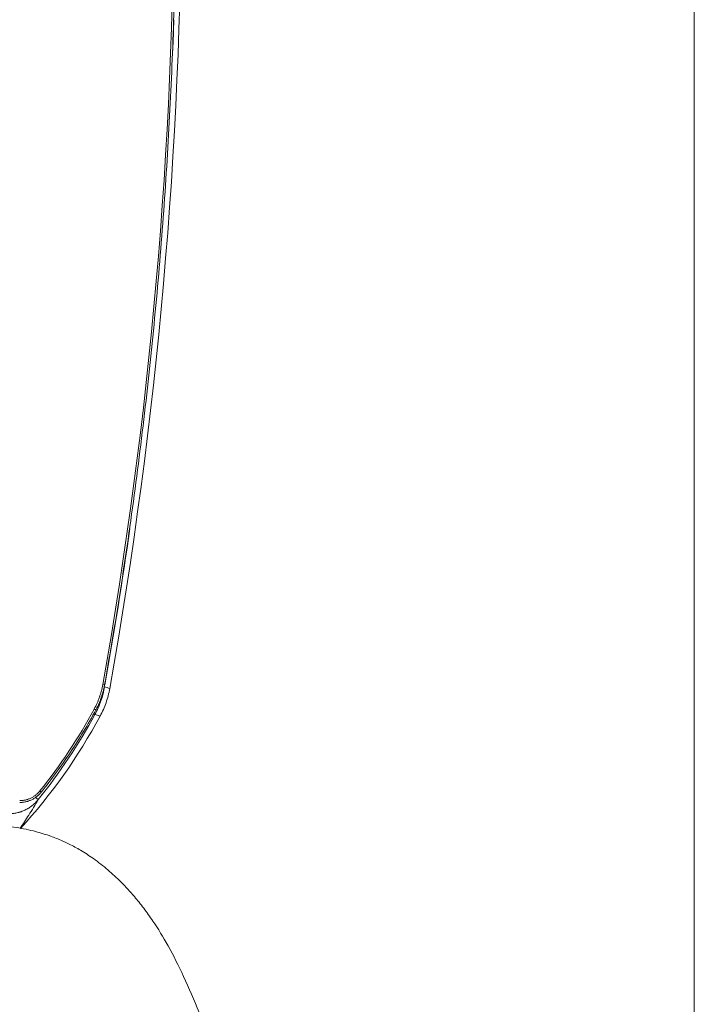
# Model space of a CAD drawing. Header units: millimetres. Extents: x 0 to 594, y 0 to 420.
# Tile 1018 of 1056: x 312 to 331, y 286 to 313. Entities that reach past the tile are written whole.
import ezdxf

# ---------------------------------------------------------------- set-up
doc = ezdxf.new("R2010")
doc.units = ezdxf.units.MM
doc.layers.add('1', color=7, linetype='Continuous', true_color=0xffffff)

msp = doc.modelspace()

# ---------------------------------------------------------------- linework, layer by layer
at = {"layer": '1', "color": 8, "linetype": 'Continuous', "lineweight": 18}
msp.add_line((330.591, 373.247), (330.591, 259.562), dxfattribs=at)
at = {"layer": '1', "color": 155, "linetype": 'Continuous', "lineweight": 13}
for p, q in [((314.63, 294.587), (314.679, 294.578)), ((314.419, 293.781), (314.385, 293.799)), ((312.972, 291.686), (312.933, 291.717)), ((312.891, 291.485), (312.817, 291.545))]:
    msp.add_line(p, q, dxfattribs=at)
for centre, radius, start, end in [((191.855, 316.405), 124.699, 349.92343, 10.07657), ((191.597, 316.405), 125.012, 357.84058, 358.22006), ((191.597, 316.405), 125.012, 349.94415, 351.90147), ((301.21, 300.915), 15.012, 321.0858, 331.625), ((301.468, 300.915), 14.699, 321.2617, 331.6158)]:
    msp.add_arc(centre, radius, start, end, dxfattribs=at)
at = {"layer": '1', "color": 155, "linetype": 'Continuous', "lineweight": 18}
for centre, radius, start, end in [((191.597, 316.405), 125.157, 349.91163, 0), ((301.21, 300.915), 15.157, 317.6404, 331.7308)]:
    msp.add_arc(centre, radius, start, end, dxfattribs=at)
msp.add_ellipse((314.4, 293.928), major_axis=(0.044, -0.0238), ratio=0.000006, start_param=4.712389, end_param=6.309365, dxfattribs=at)
for points, knots in [([(314.679, 338.231), (314.841, 337.322), (314.992, 336.413), (315.274, 334.594), (315.404, 333.684), (315.645, 331.865), (315.865, 330.046), (316.135, 327.318), (316.344, 324.59), (316.494, 321.862), (316.583, 319.133), (316.613, 316.405), (316.583, 313.677), (316.494, 310.948), (316.344, 308.22), (316.135, 305.492), (315.865, 302.763), (315.645, 300.944), (315.404, 299.126), (315.274, 298.216), (314.992, 296.397), (314.841, 295.488), (314.679, 294.578)], [0, 0, 0, 0, 0.0625, 0.0625, 0.125, 0.125, 0.1875, 0.25, 0.3125, 0.375, 0.4375, 0.5, 0.5625, 0.625, 0.6875, 0.75, 0.8125, 0.875, 0.875, 0.9375, 0.9375, 1, 1, 1, 1]), ([(314.679, 294.578), (314.679, 294.578), (314.679, 294.577), (314.679, 294.576), (314.678, 294.575), (314.678, 294.572), (314.677, 294.565), (314.674, 294.553), (314.669, 294.527), (314.659, 294.476), (314.641, 294.403), (314.621, 294.331), (314.607, 294.289), (314.598, 294.26), (314.593, 294.246), (314.579, 294.204), (314.568, 294.176), (314.546, 294.12), (314.535, 294.092), (314.517, 294.051), (314.51, 294.038), (314.498, 294.011), (314.491, 293.997), (314.472, 293.957), (314.458, 293.93), (314.444, 293.904)], [0, 0, 0, 0, 0.001953, 0.001953, 0.003906, 0.007813, 0.015625, 0.03125, 0.0625, 0.125, 0.25, 0.375, 0.4375, 0.4375, 0.5, 0.5, 0.625, 0.625, 0.75, 0.75, 0.8125, 0.8125, 0.875, 0.875, 1, 1, 1, 1]), ([(314.56, 293.736), (314.591, 293.795), (314.62, 293.855), (314.673, 293.975), (314.721, 294.098), (314.76, 294.224), (314.793, 294.351), (314.807, 294.416), (314.819, 294.481)], [0, 0, 0, 0, 0.25, 0.25, 0.5, 0.75, 0.75, 1, 1, 1, 1]), ([(314.444, 293.904), (314.338, 293.708), (314.228, 293.515), (313.999, 293.134), (313.762, 292.759), (313.509, 292.395), (313.247, 292.036), (313.112, 291.86), (312.972, 291.686)], [0, 0, 0, 0, 0.25, 0.25, 0.5, 0.75, 0.75, 1, 1, 1, 1]), ([(312.389, 291.456), (312.393, 291.456), (312.396, 291.456), (312.402, 291.456), (312.406, 291.456), (312.416, 291.457), (312.435, 291.458), (312.454, 291.459), (312.48, 291.462), (312.493, 291.464), (312.518, 291.468), (312.544, 291.473), (312.575, 291.481), (312.594, 291.487), (312.603, 291.49), (312.607, 291.491), (312.613, 291.493), (312.628, 291.498), (312.643, 291.504), (312.667, 291.514), (312.679, 291.519), (312.703, 291.53), (312.726, 291.542), (312.748, 291.555), (312.77, 291.569), (312.781, 291.576), (312.797, 291.587), (312.802, 291.591), (312.81, 291.597), (312.812, 291.599), (312.818, 291.603), (312.82, 291.605), (312.843, 291.623), (312.863, 291.641), (312.899, 291.677), (312.917, 291.697), (312.933, 291.717)], [0, 0, 0, 0, 0.015625, 0.015625, 0.03125, 0.03125, 0.0625, 0.125, 0.125, 0.1875, 0.1875, 0.25, 0.3125, 0.34375, 0.34375, 0.359375, 0.359375, 0.375, 0.4375, 0.4375, 0.5, 0.5, 0.5625, 0.625, 0.625, 0.6875, 0.6875, 0.71875, 0.71875, 0.734375, 0.734375, 0.75, 0.75, 0.875, 0.875, 1, 1, 1, 1]), ([(312.972, 291.686), (312.972, 291.686), (312.972, 291.686), (312.972, 291.685), (312.971, 291.685), (312.97, 291.683), (312.968, 291.681), (312.965, 291.676), (312.957, 291.667), (312.941, 291.649), (312.926, 291.633), (312.897, 291.604), (312.876, 291.586), (312.851, 291.566), (312.849, 291.564), (312.843, 291.56), (312.84, 291.557), (312.832, 291.551), (312.826, 291.547), (312.809, 291.535), (312.797, 291.527), (312.774, 291.513), (312.75, 291.499), (312.726, 291.486), (312.701, 291.474), (312.688, 291.468), (312.662, 291.458), (312.649, 291.453), (312.633, 291.447), (312.63, 291.446), (312.623, 291.444), (312.62, 291.443), (312.61, 291.439), (312.59, 291.433), (312.556, 291.425), (312.528, 291.419), (312.508, 291.416), (312.501, 291.415), (312.487, 291.413), (312.48, 291.412), (312.459, 291.409), (312.445, 291.408), (312.424, 291.407), (312.417, 291.407), (312.407, 291.406), (312.403, 291.406), (312.396, 291.406), (312.393, 291.406), (312.389, 291.406)], [0, 0, 0, 0, 0.000977, 0.000977, 0.001953, 0.003906, 0.007812, 0.015625, 0.03125, 0.0625, 0.125, 0.125, 0.25, 0.25, 0.265625, 0.265625, 0.28125, 0.28125, 0.3125, 0.3125, 0.375, 0.375, 0.4375, 0.5, 0.5, 0.5625, 0.5625, 0.625, 0.625, 0.640625, 0.640625, 0.65625, 0.65625, 0.6875, 0.75, 0.8125, 0.8125, 0.84375, 0.84375, 0.875, 0.875, 0.9375, 0.9375, 0.96875, 0.96875, 0.984375, 0.984375, 1, 1, 1, 1]), ([(317.837, 273.901), (317.863, 273.986), (317.955, 274.309), (318.091, 274.896), (318.246, 275.681), (318.367, 276.49), (318.447, 277.248), (318.491, 277.917), (318.518, 278.681), (318.511, 279.586), (318.446, 280.629), (318.326, 281.649), (318.152, 282.657), (317.914, 283.685), (317.607, 284.726), (317.238, 285.746), (316.826, 286.701), (316.414, 287.529), (316.044, 288.129), (315.738, 288.557), (315.46, 288.904), (315.137, 289.256), (314.768, 289.599), (314.402, 289.884), (314.052, 290.11), (313.757, 290.271), (313.472, 290.403), (313.15, 290.528), (312.727, 290.655), (312.195, 290.756), (311.802, 290.783), (311.587, 290.783)], [0, 0, 0, 0, 0.012069, 0.045388, 0.080975, 0.118858, 0.153667, 0.181362, 0.206955, 0.2542, 0.30021, 0.344407, 0.389658, 0.436499, 0.485492, 0.535444, 0.585303, 0.631566, 0.672812, 0.696748, 0.720247, 0.751624, 0.781054, 0.811952, 0.838465, 0.860362, 0.87602, 0.897149, 0.924768, 0.959046, 1, 1, 1, 1])]:
    msp.add_open_spline(points, degree=3, knots=knots, dxfattribs=at)
at = {"layer": '1', "color": 155, "linetype": 'Continuous', "lineweight": 13}
for points, knots in [([(314.4, 293.928), (314.428, 293.979), (314.453, 294.032), (314.489, 294.112), (314.5, 294.139), (314.521, 294.193), (314.531, 294.22), (314.544, 294.255), (314.546, 294.262), (314.551, 294.276), (314.558, 294.297), (314.573, 294.345), (314.585, 294.388), (314.607, 294.472), (314.62, 294.529), (314.63, 294.587)], [0, 0, 0, 0, 0.25, 0.25, 0.375, 0.375, 0.5, 0.5, 0.53125, 0.53125, 0.5625, 0.625, 0.75, 0.75, 1, 1, 1, 1]), ([(314.68, 294.53), (314.669, 294.465), (314.654, 294.4), (314.621, 294.271), (314.602, 294.208), (314.569, 294.114), (314.557, 294.083), (314.542, 294.044), (314.539, 294.036), (314.533, 294.021), (314.523, 293.998), (314.513, 293.975), (314.48, 293.899), (314.451, 293.839), (314.419, 293.781)], [0, 0, 0, 0, 0.25, 0.25, 0.5, 0.5, 0.625, 0.625, 0.65625, 0.65625, 0.6875, 0.75, 0.75, 1, 1, 1, 1]), ([(314.56, 293.736), (314.534, 293.744), (314.509, 293.752), (314.462, 293.767), (314.44, 293.774), (314.419, 293.781)], [0, 0, 0, 0, 0.541744, 0.541744, 1, 1, 1, 1]), ([(312.891, 291.485), (312.879, 291.47), (312.854, 291.441), (312.814, 291.399), (312.772, 291.36), (312.742, 291.335), (312.723, 291.32), (312.719, 291.317), (312.712, 291.311), (312.7, 291.303), (312.688, 291.294), (312.665, 291.278), (312.649, 291.267), (312.6, 291.237), (312.566, 291.218), (312.515, 291.194), (312.48, 291.178), (312.444, 291.164), (312.421, 291.157), (312.416, 291.155), (312.407, 291.152), (312.393, 291.148), (312.379, 291.143), (312.352, 291.136), (312.315, 291.126), (312.258, 291.115), (312.201, 291.108), (312.163, 291.105), (312.125, 291.103), (312.106, 291.103), (312.086, 291.103)], [0, 0, 0, 0, 0.0625, 0.125, 0.1875, 0.25, 0.25, 0.265625, 0.265625, 0.28125, 0.3125, 0.3125, 0.375, 0.375, 0.5, 0.5, 0.5625, 0.625, 0.625, 0.640625, 0.640625, 0.65625, 0.6875, 0.6875, 0.75, 0.8125, 0.875, 0.9375, 0.9375, 1, 1, 1, 1]), ([(312.891, 291.485), (312.808, 291.344), (312.722, 291.203), (312.557, 290.943), (312.479, 290.825), (312.399, 290.707)], [0, 0, 0, 0, 0.543617, 0.543617, 1, 1, 1, 1])]:
    msp.add_open_spline(points, degree=3, knots=knots, dxfattribs=at)
msp.add_open_spline([(314.68, 294.53), (314.726, 294.514), (314.773, 294.498), (314.819, 294.481)], degree=3, dxfattribs=at)

doc.saveas('drawing.dxf')
